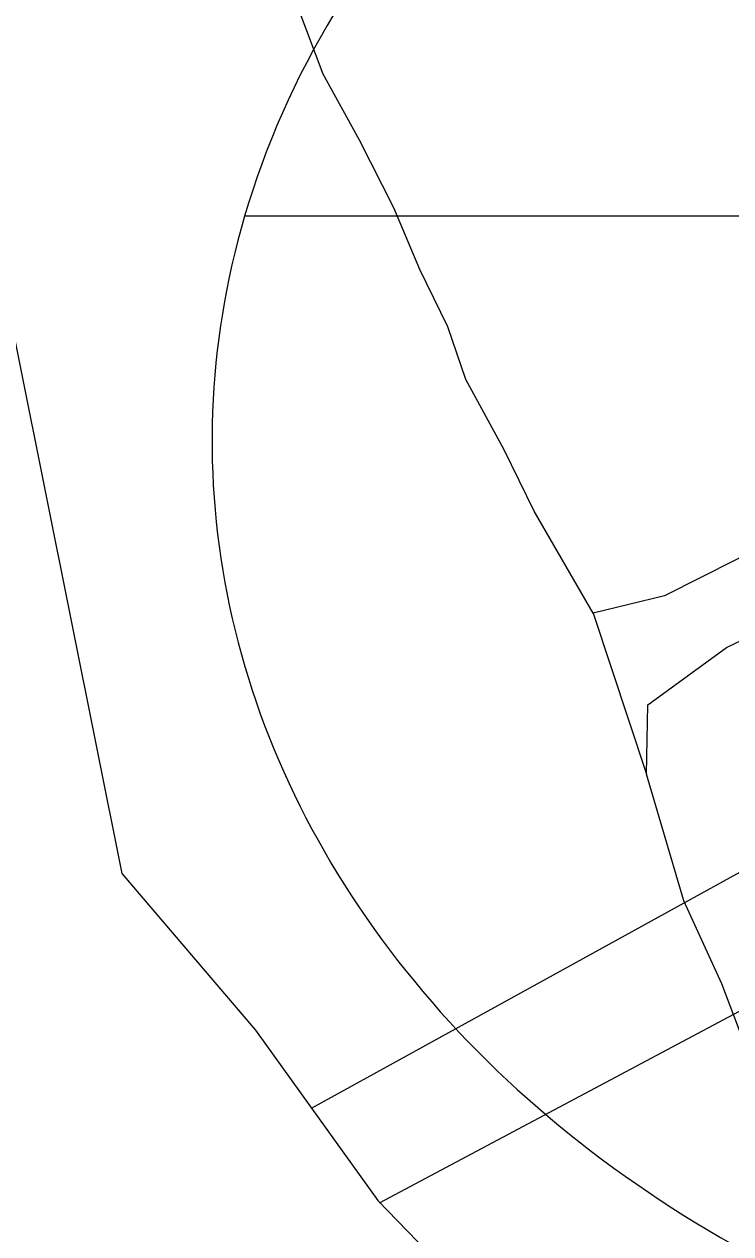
# Model space of a CAD drawing. Extents: x 0 to 34, y 0 to 22.
# Drawn here: x 2.5228 to 2.5867, y 15.3056 to 15.4148 of the extents above; entities that cross this region are included whole.
import ezdxf

# ---------------------------------------------------------------- set-up
doc = ezdxf.new("R2010")
doc.units = 0
for name, color, linetype in [('GM_X_Corporation', 7, 'Continuous'), ('GM_X_Interstate_Route', 7, 'Continuous'), ('GM_X_Interstate_Shield', 7, 'Continuous'), ('GM_X_Major_River', 7, 'Continuous'), ('SH_Cut_Line', 7, 'Continuous')]:
    doc.layers.add(name, color=color, linetype=linetype)

msp = doc.modelspace()

# ---------------------------------------------------------------- linework, layer by layer
at = {"layer": 'GM_X_Corporation'}
msp.add_lwpolyline([(2.49223, 15.53451), (2.53165, 15.33809), (2.54371, 15.32395), (2.54862, 15.31713), (2.55478, 15.30858), (2.59311, 15.26894), (2.63145, 15.22187), (2.65689, 15.19508), (2.68865, 15.16812), (2.70425, 15.14905), (2.70195, 15.14212), (2.69059, 15.14379), (2.67199, 15.15658), (2.65499, 15.17121), (2.60348, 15.22323), (2.58247, 15.24042), (2.57659, 15.24012), (2.57834, 15.23003), (2.61975, 15.16931), (2.66882, 15.12935), (2.76526, 15.08313), (2.81414, 15.04543), (2.91095, 14.99845), (3.00927, 14.93215)], dxfattribs=at)
at = {"layer": 'GM_X_Interstate_Route'}
for points in [[(2.89846, 15.37609), (2.88404, 15.38273), (2.87154, 15.38783), (2.85926, 15.39189), (2.84489, 15.3955), (2.8291, 15.3989), (2.81336, 15.40088), (2.79335, 15.40192), (2.77892, 15.40174), (2.7701, 15.4011), (2.75979, 15.40006), (2.73665, 15.39589), (2.70935, 15.38821), (2.69499, 15.38243), (2.67984, 15.37522), (2.66164, 15.3659), (2.61383, 15.33969), (2.55489, 15.30832)], [(2.65553, 15.37523), (2.65462, 15.37478), (2.60549, 15.34813), (2.54874, 15.31687)]]:
    msp.add_lwpolyline(points, dxfattribs=at)
at = {"layer": 'GM_X_Interstate_Shield'}
msp.add_line((2.71441, 15.39746), (2.54273, 15.39746), dxfattribs=at)
msp.add_line((2.71441, 15.39746), (2.54273, 15.39746), dxfattribs=at)
for start_param, end_param in [(2.47259, 2.911027), (2.911027, 4.511031)]:
    msp.add_ellipse((2.65076, 15.37717), major_axis=(0.11097, 0), ratio=0.8, start_param=start_param, end_param=end_param, dxfattribs=at)
at = {"layer": 'GM_X_Major_River'}
msp.add_line((2.57421, 15.3616), (2.57903, 15.34708), dxfattribs=at)
for points in [[(2.57421, 15.3616), (2.5689, 15.37081), (2.56618, 15.37637), (2.56271, 15.3827), (2.5611, 15.38748), (2.55855, 15.39265), (2.5562, 15.39821), (2.55311, 15.40434), (2.54982, 15.41029), (2.54766, 15.41603), (2.54606, 15.4208), (2.54393, 15.42787), (2.54234, 15.43359), (2.5402, 15.44028), (2.53784, 15.44526), (2.53479, 15.45386), (2.53154, 15.46133), (2.52612, 15.47434), (2.52377, 15.47989), (2.52165, 15.48734)], [(2.57903, 15.34708), (2.57915, 15.35334), (2.58627, 15.35851), (2.59238, 15.36142), (2.59887, 15.36394), (2.60479, 15.36629), (2.60814, 15.37287), (2.60217, 15.37716), (2.60021, 15.38308), (2.59727, 15.38789), (2.5955, 15.39381), (2.59164, 15.39958), (2.58868, 15.39357), (2.59123, 15.38877), (2.59375, 15.38208), (2.59494, 15.3756), (2.59197, 15.36902), (2.58718, 15.36646), (2.58068, 15.36317), (2.57421, 15.3616)], [(2.67207, 15.20059), (2.66016, 15.21107), (2.65446, 15.21916), (2.64926, 15.22439), (2.64484, 15.23074), (2.64098, 15.23632), (2.63732, 15.24247), (2.63255, 15.24997), (2.62943, 15.25516), (2.62632, 15.26053), (2.62321, 15.26572), (2.61918, 15.27263), (2.61535, 15.27973), (2.61075, 15.28647), (2.60616, 15.29358), (2.60286, 15.29896), (2.59918, 15.30435), (2.5957, 15.30973), (2.59128, 15.31627), (2.588, 15.32241), (2.58584, 15.32815), (2.5824, 15.33562), (2.57903, 15.34708)]]:
    msp.add_lwpolyline(points, dxfattribs=at)
at = {"layer": 'SH_Cut_Line'}
msp.add_lwpolyline([(2.49223, 15.53451), (2.53165, 15.33809), (2.54371, 15.32395), (2.54862, 15.31713), (2.55478, 15.30858), (2.59311, 15.26894), (2.63145, 15.22187), (2.65689, 15.19508), (2.68865, 15.16812), (2.70425, 15.14905), (2.70195, 15.14212), (2.69059, 15.14379), (2.67199, 15.15658), (2.65499, 15.17121), (2.60348, 15.22323), (2.58247, 15.24042), (2.57659, 15.24012), (2.57834, 15.23003), (2.61975, 15.16931), (2.66882, 15.12935), (2.76526, 15.08313), (2.81414, 15.04543), (2.91095, 14.99845), (3.00927, 14.93215)], dxfattribs=at)

doc.saveas('drawing.dxf')
